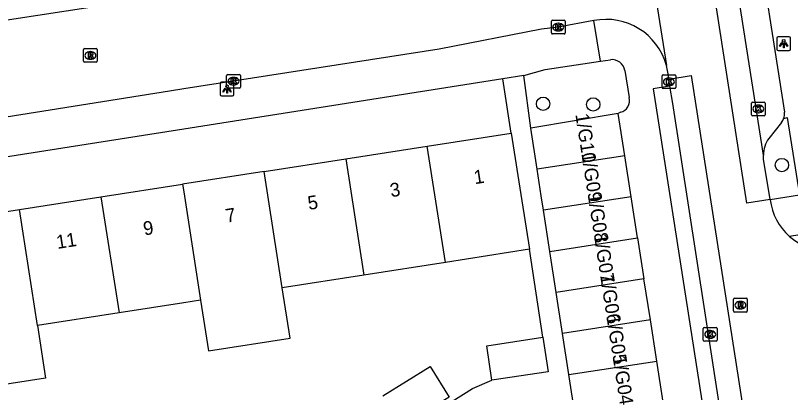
# Model space of a CAD drawing. Extents: x 160077 to 160945, y 386481 to 387498.
# Drawn here: x 160487.7 to 160544.3, y 387306.6 to 387334.2 of the extents above; entities that cross this region are included whole.
import ezdxf

# ---------------------------------------------------------------- set-up
doc = ezdxf.new("R2010")
doc.units = 0
for name, color, linetype in [('IMGEO_Boom', 7, 'Continuous'), ('IMGEO_Kolk', 7, 'Continuous'), ('IMGEO_Lichtpunt', 7, 'Continuous'), ('IMGEO_Pand', 7, 'Continuous'), ('IMGEO_Pand_nummerreeks', 7, 'Continuous'), ('IMGEO_Parkeervlak_open', 7, 'Continuous'), ('IMGEO_Rijbaan_lokaal_gesloten', 7, 'Continuous'), ('IMGEO_Rijbaan_lokaal_open', 7, 'Continuous'), ('IMGEO_Rioolput', 7, 'Continuous'), ('IMGEO_Voetpad_open', 7, 'Continuous')]:
    doc.layers.add(name, color=color, linetype=linetype)

msp = doc.modelspace()

# ---------------------------------------------------------------- linework, layer by layer
at = {"layer": 'IMGEO_Boom'}
for centre in [(160526.246, 387327.726), (160529.904, 387327.68), (160543.684, 387323.251)]:
    msp.add_circle(centre, 0.489, dxfattribs=at)
at = {"layer": 'IMGEO_Kolk'}
for p, q in [((160526.85, 387332.901), (160526.85, 387333.753)), ((160526.925, 387333.827), (160527.777, 387333.827)), ((160527.338, 387333.607), (160527.363, 387333.607)), ((160527.851, 387333.753), (160527.851, 387332.901)), ((160527.777, 387332.827), (160526.925, 387332.827)), ((160527.361, 387333.047), (160527.336, 387333.047)), ((160503.135, 387328.949), (160503.135, 387329.801)), ((160503.21, 387329.875), (160504.062, 387329.875)), ((160503.623, 387329.655), (160503.648, 387329.655)), ((160504.136, 387329.801), (160504.136, 387328.949)), ((160534.932, 387328.908), (160534.932, 387329.76)), ((160535.007, 387329.834), (160535.859, 387329.834)), ((160535.42, 387329.614), (160535.445, 387329.614)), ((160535.933, 387329.76), (160535.933, 387328.908)), ((160504.062, 387328.875), (160503.21, 387328.875)), ((160503.646, 387329.095), (160503.621, 387329.095)), ((160535.859, 387328.834), (160535.007, 387328.834)), ((160535.443, 387329.054), (160535.418, 387329.054)), ((160541.467, 387326.925), (160541.467, 387327.777)), ((160541.542, 387327.851), (160542.394, 387327.851)), ((160542.468, 387327.777), (160542.468, 387326.925)), ((160541.955, 387327.631), (160541.98, 387327.631)), ((160542.394, 387326.851), (160541.542, 387326.851)), ((160541.978, 387327.071), (160541.953, 387327.071)), ((160537.949, 387310.456), (160537.949, 387311.308)), ((160538.024, 387311.382), (160538.876, 387311.382)), ((160538.95, 387311.308), (160538.95, 387310.456)), ((160538.437, 387311.162), (160538.462, 387311.162)), ((160538.876, 387310.382), (160538.024, 387310.382)), ((160538.46, 387310.602), (160538.435, 387310.602))]:
    msp.add_line(p, q, dxfattribs=at)
for points in [[(160526.85, 387332.901), (160526.85, 387333.753)], [(160526.925, 387333.827), (160527.777, 387333.827)], [(160527.171, 387333.527), (160527.294, 387333.527), (160527.294, 387333.376), (160527.424, 387333.527), (160527.588, 387333.527), (160527.442, 387333.376), (160527.595, 387333.127), (160527.443, 387333.127), (160527.358, 387333.291), (160527.294, 387333.224), (160527.294, 387333.127), (160527.171, 387333.127), (160527.171, 387333.527)], [(160527.851, 387333.753), (160527.851, 387332.901)], [(160527.777, 387332.827), (160526.925, 387332.827)], [(160503.135, 387328.949), (160503.135, 387329.801)], [(160503.21, 387329.875), (160504.062, 387329.875)], [(160503.456, 387329.575), (160503.579, 387329.575), (160503.579, 387329.424), (160503.709, 387329.575), (160503.873, 387329.575), (160503.727, 387329.424), (160503.88, 387329.175), (160503.728, 387329.175), (160503.643, 387329.339), (160503.579, 387329.272), (160503.579, 387329.175), (160503.456, 387329.175), (160503.456, 387329.575)], [(160504.136, 387329.801), (160504.136, 387328.949)], [(160534.932, 387328.908), (160534.932, 387329.76)], [(160535.007, 387329.834), (160535.859, 387329.834)], [(160535.253, 387329.534), (160535.376, 387329.534), (160535.376, 387329.383), (160535.506, 387329.534), (160535.67, 387329.534), (160535.524, 387329.383), (160535.677, 387329.134), (160535.525, 387329.134), (160535.44, 387329.298), (160535.376, 387329.231), (160535.376, 387329.134), (160535.253, 387329.134), (160535.253, 387329.534)], [(160535.933, 387329.76), (160535.933, 387328.908)], [(160504.062, 387328.875), (160503.21, 387328.875)], [(160535.859, 387328.834), (160535.007, 387328.834)], [(160541.467, 387326.925), (160541.467, 387327.777)], [(160541.542, 387327.851), (160542.394, 387327.851)], [(160542.468, 387327.777), (160542.468, 387326.925)], [(160541.788, 387327.551), (160541.911, 387327.551), (160541.911, 387327.4), (160542.041, 387327.551), (160542.205, 387327.551), (160542.059, 387327.4), (160542.212, 387327.151), (160542.06, 387327.151), (160541.975, 387327.315), (160541.911, 387327.248), (160541.911, 387327.151), (160541.788, 387327.151), (160541.788, 387327.551)], [(160542.394, 387326.851), (160541.542, 387326.851)], [(160537.949, 387310.456), (160537.949, 387311.308)], [(160538.024, 387311.382), (160538.876, 387311.382)], [(160538.95, 387311.308), (160538.95, 387310.456)], [(160538.27, 387311.082), (160538.393, 387311.082), (160538.393, 387310.931), (160538.523, 387311.082), (160538.687, 387311.082), (160538.541, 387310.931), (160538.694, 387310.682), (160538.542, 387310.682), (160538.457, 387310.846), (160538.393, 387310.779), (160538.393, 387310.682), (160538.27, 387310.682), (160538.27, 387311.082)], [(160538.876, 387310.382), (160538.024, 387310.382)]]:
    msp.add_lwpolyline(points, dxfattribs=at)
for centre, start, end in [((160526.927, 387333.751), 91.552, 178.448), ((160526.927, 387333.751), 91.552, 178.448), ((160527.775, 387333.751), 1.552, 88.448), ((160527.775, 387333.751), 1.552, 88.448), ((160526.927, 387332.903), 181.552, 268.448), ((160526.927, 387332.903), 181.552, 268.448), ((160527.775, 387332.903), 271.552, 358.448), ((160527.775, 387332.903), 271.552, 358.448), ((160503.212, 387329.799), 91.552, 178.448), ((160503.212, 387329.799), 91.552, 178.448), ((160504.06, 387329.799), 1.552, 88.448), ((160504.06, 387329.799), 1.552, 88.448), ((160535.009, 387329.758), 91.552, 178.448), ((160535.009, 387329.758), 91.552, 178.448), ((160535.857, 387329.758), 1.552, 88.448), ((160535.857, 387329.758), 1.552, 88.448), ((160503.212, 387328.951), 181.552, 268.448), ((160503.212, 387328.951), 181.552, 268.448), ((160504.06, 387328.951), 271.552, 358.448), ((160504.06, 387328.951), 271.552, 358.448), ((160535.009, 387328.91), 181.552, 268.448), ((160535.009, 387328.91), 181.552, 268.448), ((160535.857, 387328.91), 271.552, 358.448), ((160535.857, 387328.91), 271.552, 358.448), ((160541.544, 387327.775), 91.552, 178.448), ((160541.544, 387327.775), 91.552, 178.448), ((160542.392, 387327.775), 1.552, 88.448), ((160542.392, 387327.775), 1.552, 88.448), ((160541.544, 387326.927), 181.552, 268.448), ((160541.544, 387326.927), 181.552, 268.448), ((160542.392, 387326.927), 271.552, 358.448), ((160542.392, 387326.927), 271.552, 358.448), ((160538.026, 387311.306), 91.552, 178.448), ((160538.026, 387311.306), 91.552, 178.448), ((160538.874, 387311.306), 1.552, 88.448), ((160538.874, 387311.306), 1.552, 88.448), ((160538.026, 387310.458), 181.552, 268.448), ((160538.026, 387310.458), 181.552, 268.448), ((160538.874, 387310.458), 271.552, 358.448), ((160538.874, 387310.458), 271.552, 358.448)]:
    msp.add_arc(centre, 0.0765, start, end, dxfattribs=at)
for centre, major_axis, ratio, start_param, end_param in [((160527.337, 387333.327), (-0.387, 0.002), 0.722429, 4.712389, 7.853982), ((160527.362, 387333.327), (-0.39, 0.002), 0.717154, 1.570796, 4.712389), ((160503.622, 387329.375), (-0.387, 0.002), 0.722429, 4.712389, 7.853982), ((160503.647, 387329.375), (-0.39, 0.002), 0.717154, 1.570796, 4.712389), ((160535.419, 387329.334), (-0.387, 0.002), 0.722429, 4.712389, 7.853982), ((160535.444, 387329.334), (-0.39, 0.002), 0.717154, 1.570796, 4.712389), ((160541.954, 387327.351), (-0.387, 0.002), 0.722429, 4.712389, 7.853982), ((160541.979, 387327.351), (-0.39, 0.002), 0.717154, 1.570796, 4.712389), ((160538.436, 387310.882), (-0.387, 0.002), 0.722429, 4.712389, 7.853982), ((160538.461, 387310.882), (-0.39, 0.002), 0.717154, 1.570796, 4.712389)]:
    msp.add_ellipse(centre, major_axis=major_axis, ratio=ratio, start_param=start_param, end_param=end_param, dxfattribs=at)
at = {"layer": 'IMGEO_Lichtpunt'}
for p, q in [((160543.32, 387332.529), (160543.32, 387331.722)), ((160543.32, 387332.529), (160543.32, 387331.722)), ((160544.222, 387332.624), (160543.414, 387332.624)), ((160544.222, 387332.624), (160543.414, 387332.624)), ((160544.316, 387331.722), (160544.316, 387332.529)), ((160544.316, 387331.722), (160544.316, 387332.529)), ((160543.414, 387331.628), (160544.222, 387331.628)), ((160543.414, 387331.628), (160544.222, 387331.628)), ((160502.663, 387329.203), (160502.663, 387328.396)), ((160502.663, 387329.203), (160502.663, 387328.396)), ((160503.565, 387329.298), (160502.757, 387329.298)), ((160503.565, 387329.298), (160502.757, 387329.298)), ((160503.659, 387328.396), (160503.659, 387329.203)), ((160503.659, 387328.396), (160503.659, 387329.203)), ((160502.757, 387328.302), (160503.565, 387328.302)), ((160502.757, 387328.302), (160503.565, 387328.302))]:
    msp.add_line(p, q, dxfattribs=at)
for points in [[(160543.694, 387332.193), (160543.733, 387332.165), (160543.545, 387331.903), (160543.507, 387331.93), (160543.694, 387332.193)], [(160543.796, 387332.145), (160543.843, 387332.145), (160543.843, 387331.823), (160543.796, 387331.823), (160543.796, 387332.145)], [(160543.906, 387332.165), (160543.944, 387332.192), (160544.131, 387331.93), (160544.092, 387331.902), (160543.906, 387332.165)], [(160503.037, 387328.867), (160503.076, 387328.839), (160502.888, 387328.577), (160502.85, 387328.604), (160503.037, 387328.867)], [(160503.139, 387328.819), (160503.186, 387328.819), (160503.186, 387328.497), (160503.139, 387328.497), (160503.139, 387328.819)], [(160503.249, 387328.839), (160503.287, 387328.866), (160503.474, 387328.604), (160503.435, 387328.576), (160503.249, 387328.839)]]:
    msp.add_lwpolyline(points, dxfattribs=at)
for centre in [(160543.819, 387332.327), (160503.162, 387329.001)]:
    msp.add_circle(centre, 0.0994, dxfattribs=at)
for centre, start, end in [((160543.414, 387332.529), 90, 180), ((160543.414, 387332.529), 90, 180), ((160544.222, 387332.529), 0, 90), ((160544.222, 387332.529), 0, 90), ((160543.414, 387331.722), 180, 270), ((160543.414, 387331.722), 180, 270), ((160544.222, 387331.722), 270, 0), ((160544.222, 387331.722), 270, 360), ((160502.757, 387329.203), 90, 180), ((160502.757, 387329.203), 90, 180), ((160503.565, 387329.203), 0, 90), ((160503.565, 387329.203), 0, 90), ((160502.757, 387328.396), 180, 270), ((160502.757, 387328.396), 180, 270), ((160503.565, 387328.396), 270, 0), ((160503.565, 387328.396), 270, 360)]:
    msp.add_arc(centre, 0.0946, start, end, dxfattribs=at)
at = {"layer": 'IMGEO_Pand'}
for points in [[(160531.733, 387327.011), (160525.354, 387325.943)], [(160532.213, 387323.931), (160531.733, 387327.011)], [(160517.79, 387324.63), (160523.925, 387325.582)], [(160523.925, 387325.582), (160524.692, 387320.642), (160525.242, 387317.094)], [(160525.817, 387322.944), (160525.354, 387325.943)], [(160511.831, 387323.706), (160517.79, 387324.63)], [(160519.107, 387316.142), (160517.79, 387324.63)], [(160505.873, 387322.781), (160511.831, 387323.706)], [(160511.831, 387323.706), (160513.148, 387315.217)], [(160532.213, 387323.931), (160525.817, 387322.944)], [(160532.68, 387320.932), (160532.213, 387323.931)], [(160505.873, 387322.781), (160499.914, 387321.857)], [(160507.19, 387314.293), (160505.873, 387322.781)], [(160526.28, 387319.944), (160526.117, 387321.002), (160525.817, 387322.944)], [(160493.955, 387320.932), (160499.914, 387321.857)], [(160499.914, 387321.857), (160500, 387321.3), (160501.231, 387313.368)], [(160487.996, 387320.008), (160493.955, 387320.932)], [(160493.955, 387320.932), (160495.272, 387312.443)], [(160532.68, 387320.932), (160526.28, 387319.944)], [(160533.148, 387317.933), (160532.68, 387320.932)], [(160489.313, 387311.519), (160489.908, 387307.681), (160483.78, 387306.73), (160483.184, 387310.568), (160482.633, 387314.117), (160481.867, 387319.057), (160487.996, 387320.008)], [(160489.313, 387311.519), (160487.996, 387320.008)], [(160526.743, 387316.944), (160526.28, 387319.944)], [(160526.743, 387316.944), (160533.148, 387317.933)], [(160533.148, 387317.933), (160533.616, 387314.933)], [(160525.242, 387317.094), (160519.107, 387316.142)], [(160527.207, 387313.944), (160526.743, 387316.944)], [(160519.107, 387316.142), (160513.148, 387315.217)], [(160513.148, 387315.217), (160507.19, 387314.293)], [(160533.616, 387314.933), (160527.207, 387313.944)], [(160534.083, 387311.934), (160533.616, 387314.933)], [(160501.231, 387313.368), (160501.803, 387309.681), (160507.762, 387310.606), (160507.19, 387314.293)], [(160527.67, 387310.944), (160527.207, 387313.944)], [(160501.231, 387313.368), (160500, 387313.177), (160495.272, 387312.443)], [(160495.272, 387312.443), (160489.313, 387311.519)], [(160534.083, 387311.934), (160527.67, 387310.944)], [(160534.551, 387308.935), (160534.083, 387311.934)], [(160528.133, 387307.944), (160527.67, 387310.944)], [(160522.507, 387307.527), (160522.128, 387310.055), (160526.233, 387310.671)], [(160526.233, 387310.671), (160526.613, 387308.142), (160522.507, 387307.527)], [(160514.542, 387306.395), (160518.007, 387308.535), (160519.385, 387306.305), (160515.81, 387304.095)], [(160528.133, 387307.944), (160534.551, 387308.935)], [(160535.018, 387305.935), (160534.551, 387308.935)], [(160528.596, 387304.943), (160528.133, 387307.944)]]:
    msp.add_lwpolyline(points, dxfattribs=at)
at = {"layer": 'IMGEO_Parkeervlak_open'}
msp.add_lwpolyline([(160543.654, 387326.351), (160542.725, 387325.198)], dxfattribs=at)
for centre, radius, start, end in [((160542.782, 387327.015), 1.096, 322.7011, 341.0962), ((160544.459, 387323.97), 2.125, 144.6887, 179.8254)]:
    msp.add_arc(centre, radius, start, end, dxfattribs=at)
at = {"layer": 'IMGEO_Rijbaan_lokaal_gesloten'}
for points in [[(160542.829, 387320.74), (160541.124, 387320.471), (160532.652, 387375.065)], [(160542.334, 387323.976), (160539.076, 387344.786)], [(160535.418, 387329.529), (160537.059, 387329.788), (160543.332, 387289.449), (160541.697, 387289.198)], [(160535.418, 387329.529), (160535.433, 387329.334), (160535.486, 387329.015)], [(160535.486, 387329.015), (160535.696, 387327.75), (160540.375, 387297.461)], [(160542.829, 387320.74), (160542.354, 387323.684), (160542.334, 387323.976)]]:
    msp.add_lwpolyline(points, dxfattribs=at)
at = {"layer": 'IMGEO_Rijbaan_lokaal_open'}
for points in [[(160532.63, 387347.093), (160535.259, 387330.529)], [(160528.643, 387340.566), (160526.431, 387340.245), (160523.231, 387339.751), (160506.86, 387336.889), (160500, 387335.831), (160480.714, 387332.858), (160477.592, 387332.362)], [(160529.949, 387333.799), (160527.351, 387333.327), (160526.126, 387333.175), (160518.648, 387331.708), (160500, 387328.812), (160498.952, 387328.649), (160477.215, 387325.179), (160458.612, 387322.26)], [(160535.416, 387329.555), (160535.418, 387329.529)], [(160542.833, 387320.718), (160542.829, 387320.74)]]:
    msp.add_lwpolyline(points, dxfattribs=at)
for centre, radius, start, end in [((160530.853, 387329.321), 4.569, 15.3351, 101.4138), ((160530.869, 387329.322), 4.553, 2.9375, 15.3761), ((160547.01, 387321.199), 4.204, 186.5707, 228.6476), ((160547.009, 387321.205), 4.209, 228.7131, 270.5586)]:
    msp.add_arc(centre, radius, start, end, dxfattribs=at)
at = {"layer": 'IMGEO_Rioolput'}
for p, q in [((160492.684, 387330.832), (160492.684, 387331.684)), ((160492.759, 387331.758), (160493.611, 387331.758)), ((160493.685, 387331.684), (160493.685, 387330.832)), ((160493.172, 387331.538), (160493.197, 387331.538)), ((160493.611, 387330.758), (160492.759, 387330.758)), ((160493.195, 387330.978), (160493.17, 387330.978)), ((160540.161, 387312.589), (160540.161, 387313.441)), ((160540.236, 387313.515), (160541.088, 387313.515)), ((160540.649, 387313.295), (160540.674, 387313.295)), ((160541.162, 387313.441), (160541.162, 387312.589)), ((160541.088, 387312.515), (160540.236, 387312.515)), ((160540.672, 387312.735), (160540.647, 387312.735))]:
    msp.add_line(p, q, dxfattribs=at)
for points in [[(160492.684, 387330.832), (160492.684, 387331.684)], [(160492.759, 387331.758), (160493.611, 387331.758)], [(160493.685, 387331.684), (160493.685, 387330.832)], [(160493.273, 387331.456), (160493.021, 387331.458), (160493.021, 387331.058)], [(160493.021, 387331.058), (160493.145, 387331.058), (160493.145, 387331.22), (160493.156, 387331.22)], [(160493.199, 387331.377), (160493.145, 387331.377), (160493.145, 387331.296)], [(160493.145, 387331.296), (160493.197, 387331.296)], [(160493.203, 387331.191), (160493.274, 387331.058), (160493.414, 387331.058), (160493.349, 387331.184)], [(160493.611, 387330.758), (160492.759, 387330.758)], [(160540.161, 387312.589), (160540.161, 387313.441)], [(160540.236, 387313.515), (160541.088, 387313.515)], [(160540.75, 387313.213), (160540.498, 387313.215), (160540.498, 387312.815)], [(160540.498, 387312.815), (160540.622, 387312.815), (160540.622, 387312.977), (160540.633, 387312.977)], [(160540.676, 387313.134), (160540.622, 387313.134), (160540.622, 387313.053)], [(160540.622, 387313.053), (160540.674, 387313.053)], [(160541.162, 387313.441), (160541.162, 387312.589)], [(160541.088, 387312.515), (160540.236, 387312.515)], [(160540.68, 387312.948), (160540.751, 387312.815), (160540.891, 387312.815), (160540.826, 387312.941)]]:
    msp.add_lwpolyline(points, dxfattribs=at)
for centre, radius, start, end in [((160492.761, 387331.682), 0.0765, 91.552, 178.448), ((160492.761, 387331.682), 0.0765, 91.552, 178.448), ((160493.609, 387331.682), 0.0765, 1.552, 88.448), ((160493.609, 387331.682), 0.0765, 1.552, 88.448), ((160493.155, 387331.167), 0.0533, 26.0293, 88.6989), ((160493.181, 387331.485), 0.19, 274.7715, 282.9687), ((160493.205, 387331.281), 0.0964, 77.0061, 93.1865), ((160493.219, 387331.338), 0.0378, 276.6634, 79.6772), ((160493.272, 387331.346), 0.109, 350.3612, 89.416), ((160493.27, 387331.346), 0.112, 277.5842, 350.9817), ((160493.254, 387331.131), 0.108, 29.5134, 73.7905), ((160492.761, 387330.834), 0.0765, 181.552, 268.448), ((160492.761, 387330.834), 0.0765, 181.552, 268.448), ((160493.609, 387330.834), 0.0765, 271.552, 358.448), ((160493.609, 387330.834), 0.0765, 271.552, 358.448), ((160540.238, 387313.439), 0.0765, 91.552, 178.448), ((160540.238, 387313.439), 0.0765, 91.552, 178.448), ((160540.632, 387312.924), 0.0533, 26.0293, 88.6989), ((160540.658, 387313.242), 0.19, 274.7715, 282.9687), ((160540.682, 387313.038), 0.0964, 77.0061, 93.1865), ((160540.696, 387313.095), 0.0378, 276.6634, 79.6772), ((160540.749, 387313.103), 0.109, 350.3612, 89.416), ((160540.747, 387313.103), 0.112, 277.5842, 350.9817), ((160540.731, 387312.888), 0.108, 29.5134, 73.7905), ((160541.086, 387313.439), 0.0765, 1.552, 88.448), ((160541.086, 387313.439), 0.0765, 1.552, 88.448), ((160540.238, 387312.591), 0.0765, 181.552, 268.448), ((160540.238, 387312.591), 0.0765, 181.552, 268.448), ((160541.086, 387312.591), 0.0765, 271.552, 358.448), ((160541.086, 387312.591), 0.0765, 271.552, 358.448)]:
    msp.add_arc(centre, radius, start, end, dxfattribs=at)
for centre, major_axis, ratio, start_param, end_param in [((160493.171, 387331.258), (-0.387, 0.002), 0.722429, 4.712389, 7.853982), ((160493.196, 387331.258), (-0.39, 0.002), 0.717154, 1.570796, 4.712389), ((160540.648, 387313.015), (-0.387, 0.002), 0.722429, 4.712389, 7.853982), ((160540.673, 387313.015), (-0.39, 0.002), 0.717154, 1.570796, 4.712389)]:
    msp.add_ellipse(centre, major_axis=major_axis, ratio=ratio, start_param=start_param, end_param=end_param, dxfattribs=at)
at = {"layer": 'IMGEO_Voetpad_open'}
for points in [[(160541.556, 387341.904), (160543.873, 387327.103)], [(160530.441, 387330.84), (160529.949, 387333.799)], [(160524.845, 387329.803), (160526.402, 387330.23), (160530.441, 387330.84)], [(160530.441, 387330.84), (160531.163, 387330.949)], [(160532.223, 387330.156), (160532.539, 387328.178)], [(160523.297, 387329.559), (160500, 387325.881), (160480.593, 387322.818)], [(160524.845, 387329.803), (160523.297, 387329.559)], [(160523.925, 387325.582), (160523.297, 387329.559)], [(160525.354, 387325.943), (160524.845, 387329.803)], [(160535.486, 387329.015), (160534.286, 387328.824), (160534.481, 387327.57), (160539.195, 387297.284), (160540.375, 387297.461)], [(160531.902, 387327.107), (160531.733, 387327.011)], [(160543.819, 387326.66), (160544.069, 387326.713), (160544.962, 387321.049), (160542.833, 387320.718)], [(160480.593, 387322.818), (160482.564, 387310.335), (160486.904, 387285.772), (160519.591, 387305.971), (160521.098, 387306.922), (160522.507, 387307.527)], [(160549.524, 387318.89), (160549.515, 387318.875), (160544.232, 387318.043)], [(160526.233, 387310.671), (160525.242, 387317.094)]]:
    msp.add_lwpolyline(points, dxfattribs=at)
for centre, radius, start, end in [((160531.259, 387329.973), 0.981, 10.77, 95.6287), ((160531.693, 387327.956), 0.875, 283.8488, 14.6652), ((160542.789, 387327.01), 1.088, 341.2124, 4.8879)]:
    msp.add_arc(centre, radius, start, end, dxfattribs=at)

# ---------------------------------------------------------------- texts
at = {"layer": 'IMGEO_Pand_nummerreeks'}
for s, rotation, p in [('1/G10', 278.7374, (160528.602, 387326.953)), ('1/G09', 278.7374, (160529.042, 387324.085)), ('1', 8.8187, (160521.263, 387321.85)), ('3', 8.8187, (160515.143, 387320.901)), ('5', 8.8187, (160509.135, 387319.969)), ('1/G08', 278.7374, (160529.499, 387321.115)), ('7', 8.8178, (160503.127, 387319.037)), ('9', 8.8187, (160497.118, 387318.105)), ('11', 8.8187, (160490.768, 387317.119)), ('1/G07', 278.7374, (160529.954, 387318.155)), ('1/G06', 278.7374, (160530.409, 387315.191)), ('1/G05', 278.7374, (160530.864, 387312.227)), ('1/G04', 278.7374, (160531.32, 387309.264))]:
    msp.add_text(s, height=1, rotation=rotation, dxfattribs=at).set_placement(p)

doc.saveas('drawing.dxf')
